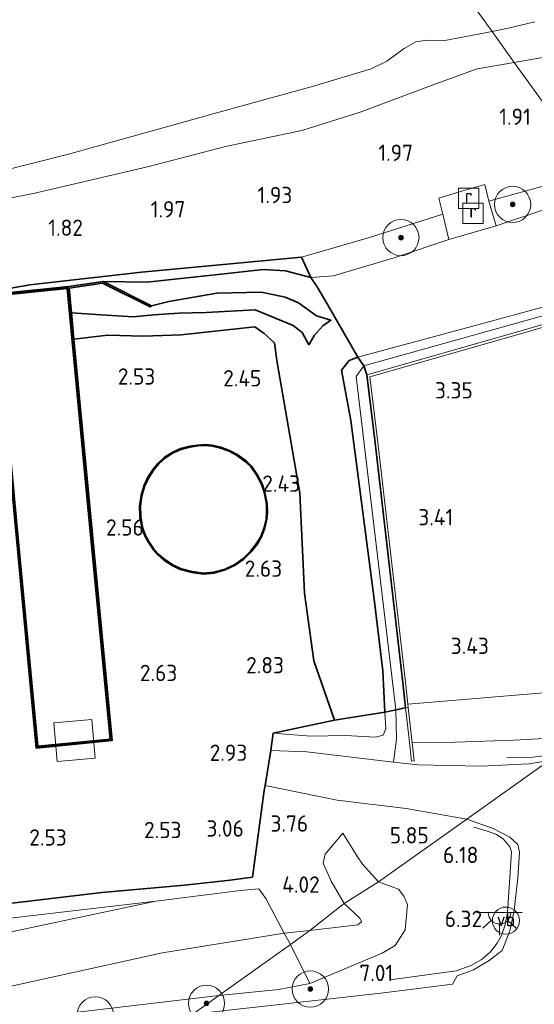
# Model space of a CAD drawing. Extents: x 130905 to 137824, y 412333 to 417928.
# Tile 269 of 313: x 137112 to 137169, y 416397 to 416506. Entities that reach past the tile are written whole.
import ezdxf
from ezdxf.enums import TextEntityAlignment as Align

# ---------------------------------------------------------------- set-up
doc = ezdxf.new("R2010")
doc.units = 0
for name, color, linetype, lineweight in [('B-ME-BV-GELEIDECONSTRUCTIE_GELEIDEBARRIER-G', 210, 'BV-GELEIDEBARRIER', 18), ('B-ME-GR-BOOM-S', 90, 'Continuous', 25), ('B-ME-GR-GRAS-GV', 60, 'Continuous', 13), ('B-ME-GW-OPHOGING_KRUIN-G', 90, 'Continuous', 18), ('B-ME-GW-TALUD_KRUIN-G', 90, 'Continuous', 18), ('B-ME-GW-TALUD_TEEN-G', 90, 'Continuous', 18), ('B-ME-IE-MEUBILAIR_WEGMEUBILAIR-S', 7, 'Continuous', 25), ('B-ME-IE-TERREINAFSCHEIDING_DOORGANG-G', 210, 'Continuous', 18), ('B-ME-IE-TERREINAFSCHEIDING_KUNSTMATIG_HEKWERK-G', 20, 'IE-TERREINAFSCHEIDING-KUNSTMATIG', 18), ('B-ME-IE-TERREINAFSCHEIDING_KUNSTMATIG_MUUR-G', 90, 'IE-TERREINAFSCHEIDING-KUNSTMATIG-DICHT', 18), ('B-ME-IE-TERREINAFSCHEIDING_KUNSTMATIG_MUUR-GV', 90, 'Continuous', 18), ('B-ME-KL-ET_LS_OV_LICHTPUNT-S', 190, 'Continuous', 25), ('B-ME-OB-BEKLEDING_STEEN-GV', 30, 'Continuous', 18), ('B-ME-OB-OEVERVOORZIENING-G', 7, 'Continuous', 18), ('B-ME-OG-BEBOUWING_BASSIN-GV', 7, 'Continuous', 35), ('B-ME-OG-BEBOUWING_LUIFEL-GV', 7, 'Continuous', 18), ('B-ME-OG-BEBOUWING_ZUIVERINGSINSTALLATIE-GV', 7, 'Continuous', 35), ('B-ME-OG-TERREIN_BEDRIJVENTERREIN-GV', 7, 'Continuous', 18), ('B-ME-OG-WATER_RIVIER-GV', 130, 'Continuous', 18), ('B-ME-RI-GWA_RIOOLPUT-S', 30, 'Continuous', 25), ('B-ME-VH-VERHARDING_ASFALT-GV', 252, 'Continuous', 18), ('X-XX-AL-HOOGTELABEL-S', 7, 'Continuous', 25)]:
    doc.layers.add(name, color=color, linetype=linetype, lineweight=lineweight)
doc.styles.add('NLCS-ISO', font='NLCS-ISO.ttf')
doc.styles.add('NLCS-ISO-ANNOTATIVE-T18', font='NLCS-ISO.ttf', dxfattribs={"height": 1.8})
doc.linetypes.add('BV-GELEIDEBARRIER', pattern='A,10,-3,[109,NLCS.SHX,S=1,R=0,X=0,Y=0],-3', length=16)
doc.linetypes.add('IE-TERREINAFSCHEIDING-KUNSTMATIG', pattern='A,4,[82,NLCS.SHX,S=0.75,R=90,X=0,Y=0],4,-2', length=10)
doc.linetypes.add('IE-TERREINAFSCHEIDING-KUNSTMATIG-DICHT', pattern='A,8,-1,[82,NLCS.SHX,S=0.75,R=90,X=0,Y=0],-1', length=10)

# ---------------------------------------------------------------- blocks, each defined once
blk = doc.blocks.new('SAL-HOOGTELABEL-SO')
at = {"color": 0, "linetype": 'ByBlock', "lineweight": -2, "style": 'NLCS-ISO-ANNOTATIVE-T18'}
blk.add_attdef('HOOGTE', text='', height=1.8, dxfattribs=at).set_placement((2.79, 0), align=Align.RIGHT)
blk = doc.blocks.new('SGR-BOOM_01-SO')
at = {"linetype": 'ByBlock', "lineweight": 18}
h = blk.add_hatch(color=0, dxfattribs=at)
h.dxf.hatch_style = 1
edge = h.paths.add_edge_path()
edge.add_arc((0, 0), 0.25, 0, 360)
at = {"color": 0, "linetype": 'ByBlock', "lineweight": 18}
for radius in [2, 0.25]:
    blk.add_circle((0, 0), radius, dxfattribs=at)
blk = doc.blocks.new('SRI-PUT_INSPECTIEPUT_RIOOLPUT-SO')
at = {"color": 0, "linetype": 'ByBlock', "lineweight": 18}
blk.add_lwpolyline([(-1.12, -1.12), (1.12, -1.12), (1.12, 1.12), (-1.12, 1.12)], close=True, dxfattribs=at)
at = {"color": 0, "linetype": 'ByBlock', "lineweight": 18, "style": 'NLCS-ISO'}
blk.add_text('r', height=1.5, dxfattribs=at).set_placement((0, 0.28), align=Align.MIDDLE_CENTER)
blk = doc.blocks.new('SKL-ET_OV_LICHTPUNT-SO')
at = {"color": 0, "linetype": 'ByBlock', "lineweight": 18}
for points in [[(-1.25, 0), (-2.5, 0)], [(1.25, 0), (2.5, 0)], [(-0.92, -0.85), (-1.83, -1.7)], [(0.92, -0.85), (1.83, -1.7)], [(0, -1.25), (0, -2.5)]]:
    blk.add_lwpolyline(points, dxfattribs=at)
blk.add_lwpolyline([(0, 0), (1.25, 0, -1), (-1.25, 0)], format="xyb", close=True, dxfattribs=at)
blk = doc.blocks.new('SIE-WEG_PAAL_VERKEERSBORD-SO')
at = {"color": 0, "linetype": 'ByBlock', "lineweight": 18}
blk.add_circle((0, 0), 1.5, dxfattribs=at)
at = {"color": 0, "linetype": 'ByBlock', "lineweight": 18, "style": 'NLCS-ISO'}
blk.add_text('vb', height=1.5, dxfattribs=at).set_placement((0, 0.13), align=Align.MIDDLE_CENTER)

msp = doc.modelspace()

# ---------------------------------------------------------------- linework, layer by layer
at = {"layer": 'B-ME-BV-GELEIDECONSTRUCTIE_GELEIDEBARRIER-G'}
for points in [[(137171.378, 416424.792, 6.185), (137168.393, 416424.42, 6.135), (137165.54, 416424.365, 6.01)], [(137152.648, 416399.842, 6.71), (137159.924, 416400.867, 6.772), (137161.578, 416401.426, 6.785), (137162.709, 416402.076, 6.772), (137163.696, 416402.911, 6.735), (137164.446, 416403.888, 6.735), (137164.932, 416404.768, 6.735), (137165.307, 416405.821, 6.735), (137165.588, 416407.253, 6.735), (137166.057, 416413.996, 6.548), (137165.852, 416414.548, 6.485), (137165.128, 416415.418, 6.485), (137164.317, 416415.937, 6.41), (137163.366, 416416.276, 6.31), (137161.869, 416416.695, 6.222)]]:
    msp.add_polyline3d(points, dxfattribs=at)
at = {"layer": 'B-ME-GR-GRAS-GV'}
for points in [[(137265.747, 416520.481, 2.071), (137266.74, 416515.527, 2.233), (137261.039, 416514.168, 2.264), (137240.527, 416507.975, 1.944), (137222.813, 416502.833, 1.977), (137198.599, 416495.717, 1.952), (137175.105, 416488.992, 1.87), (137166.343, 416501.09, 1.733), (137179.534, 416503.429, 1.888), (137183.693, 416505.703, 1.895), (137197.208, 416510.59, 1.921), (137215.052, 416515.39, 1.887), (137229.368, 416519.711, 1.915), (137234.813, 416521.56, 1.843), (137241.946, 416524.126, 1.839), (137250.334, 416525.581, 1.808), (137256.513, 416527.778, 1.801), (137259.407, 416528.658, 1.75), (137262.918, 416530.333, 1.869), (137264.251, 416526.519, 1.858)], [(137172.763, 416485.891, 1.947), (137164.336, 416483.077, 1.992), (137163.545, 416485.797, 1.965), (137175.105, 416488.992, 1.87), (137176.594, 416486.934, 1.944)], [(137164.336, 416483.077, 1.992), (137159.128, 416481.554, 1.987), (137158.465, 416484.365, 2.004), (137158.023, 416486.14, 1.947), (137161.052, 416487.031, 1.91), (137163.101, 416487.634, 1.885), (137163.545, 416485.797, 1.965)], [(137160.414, 416471.644, 6.047), (137149.062, 416468.597, 6.072), (137145.678, 416474.451, 3.366), (137144.566, 416476.328, 2.481), (137143.883, 416477.357, 2.249), (137146.374, 416477.539, 2.211), (137153.205, 416479.568, 2.08), (137159.128, 416481.554, 1.987), (137164.336, 416483.077, 1.992), (137172.763, 416485.891, 1.947), (137176.594, 416486.934, 1.944), (137183.185, 416477.827, 6.015)], [(137146.374, 416477.539, 2.211), (137143.883, 416477.357, 2.249), (137142.834, 416479.598, 2.01), (137150.355, 416481.795, 2.036), (137158.465, 416484.365, 2.004), (137159.128, 416481.554, 1.987), (137153.205, 416479.568, 2.08)], [(137166.96, 416471.46, 6.309), (137150.056, 416466.641, 6.321), (137149.714, 416467.621, 6.191), (137149.062, 416468.597, 6.072), (137160.414, 416471.644, 6.047), (137183.185, 416477.827, 6.015), (137183.728, 416477.119, 6.329), (137184.23, 416476.466, 6.309)], [(137159.837, 416426.094, 5.681), (137155.071, 416426.027, 5.473), (137154.634, 416429.923, 3.794), (137154.595, 416430.265, 3.333), (137172.693, 416431.777, 3.335), (137182.476, 416432.76, 3.383), (137174.56, 416427.138, 6.005), (137171.054, 416426.554, 6.1), (137166.354, 416426.305, 5.95)], [(137154.339, 416429.862, 6.196), (137154.725, 416426.418, 6.077), (137154.996, 416424.006, 5.384), (137155.294, 416424.04, 5.434), (137155.071, 416426.027, 5.473), (137159.837, 416426.094, 5.681), (137166.354, 416426.305, 5.95), (137171.054, 416426.554, 6.1), (137174.56, 416427.138, 6.005), (137171.378, 416424.792, 6.185), (137170.217, 416424.055, 6.127), (137168.008, 416423.705, 5.988), (137162.687, 416423.455, 5.778), (137155.711, 416423.573, 5.17), (137153.026, 416423.869, 4.972), (137143.433, 416425.013, 3.951), (137139.451, 416425.173, 3.514), (137139.721, 416427.085, 3.573), (137143.843, 416426.735, 4.011), (137147.703, 416426.818, 4.694), (137151.004, 416426.635, 5.435), (137151.882, 416426.871, 5.738), (137152.173, 416427.544, 5.835), (137152.042, 416429.39, 5.919)], [(137151.882, 416426.871, 5.738), (137151.004, 416426.635, 5.435), (137147.703, 416426.818, 4.694), (137143.843, 416426.735, 4.011), (137139.721, 416427.085, 3.573), (137146.474, 416428.521, 3.683), (137152.042, 416429.39, 5.919), (137152.173, 416427.544, 5.835)], [(137151.597, 416398.391, 6.847), (137130.829, 416396.086, 6.847), (137133.697, 416398.122, 6.753), (137140.33, 416398.808, 6.876), (137143.773, 416399.438, 6.912), (137151.739, 416402.812, 6.676), (137153.205, 416403.648, 6.601), (137154.301, 416405.382, 6.288), (137154.563, 416408.16, 6.038), (137154.149, 416409.093, 6.051), (137153.549, 416409.881, 6.026), (137151.364, 416410.678, 5.613), (137161.123, 416417.597, 5.881), (137164.026, 416416.548, 6.166), (137165.877, 416415.598, 6.316), (137166.748, 416414.795, 6.385), (137166.912, 416413.963, 6.427), (137166.761, 416411.111, 6.538), (137166.353, 416407.511, 6.667), (137165.877, 416405.251, 6.703), (137165.018, 416403.096, 6.688), (137163.596, 416402, 6.691), (137161.852, 416400.959, 6.754), (137160.06, 416400.316, 6.811), (137159.526, 416399.375, 6.814)], [(137151.364, 416410.678, 5.613), (137147.563, 416408.29, 4.788), (137146.119, 416410.738, 4.551), (137145.236, 416412.718, 4.526), (137145.462, 416413.729, 4.513), (137147.401, 416416.057, 4.676), (137149.014, 416413.43, 5.226), (137149.602, 416412.608, 5.426)], [(137151.739, 416402.812, 6.676), (137143.773, 416399.438, 6.912), (137141.647, 416403.768, 5.22), (137143.76, 416405.298, 4.65), (137149.055, 416405.921, 4.876), (137149.484, 416406.266, 4.888), (137149.298, 416406.658, 4.926), (137147.563, 416408.29, 4.788), (137151.364, 416410.678, 5.613), (137153.549, 416409.881, 6.026), (137154.149, 416409.093, 6.051), (137154.563, 416408.16, 6.038), (137154.301, 416405.382, 6.288), (137153.205, 416403.648, 6.601)], [(137149.055, 416405.921, 4.876), (137143.76, 416405.298, 4.65), (137147.563, 416408.29, 4.788), (137149.298, 416406.658, 4.926), (137149.484, 416406.266, 4.888)], [(137033.95, 416386.24, 6.753), (137022.815, 416384.819, 6.725), (137017.571, 416386.86, 5.725), (137029.65, 416388.524, 5.638), (137046.22, 416390.545, 5.613), (137062.737, 416392.795, 5.525), (137084.315, 416395.442, 5.613), (137101.354, 416397.544, 5.55), (137108.874, 416398.77, 5.525), (137127.493, 416402.836, 4.75), (137140.94, 416405.012, 4.65), (137141.647, 416403.768, 5.22), (137133.697, 416398.122, 6.753), (137116.558, 416396.096, 6.772), (137090.842, 416393.158, 6.806), (137058.093, 416389.112, 6.848)], [(137143.76, 416405.298, 4.65), (137141.647, 416403.768, 5.22), (137140.94, 416405.012, 4.65)], [(137140.33, 416398.808, 6.876), (137133.697, 416398.122, 6.753), (137141.647, 416403.768, 5.22), (137143.773, 416399.438, 6.912)], [(136908.713, 416364.577, 7.016), (136892.006, 416361.587, 7.139), (136891.59, 416362.105, 7.128), (136890.923, 416362.934, 7.04), (136900.687, 416364.669, 6.957), (136925.204, 416369.125, 6.927), (136953.771, 416374.117, 6.9), (136981.789, 416378.743, 6.815), (137009.742, 416383.067, 6.77), (137022.815, 416384.819, 6.725), (137033.95, 416386.24, 6.753), (137058.093, 416389.112, 6.848), (137090.842, 416393.158, 6.806), (137116.558, 416396.096, 6.772), (137133.697, 416398.122, 6.753), (137130.829, 416396.086, 6.847), (137107.169, 416393.342, 6.865), (137074.056, 416389.572, 6.855), (137046.829, 416386.271, 6.898), (137017.836, 416382.576, 6.874), (136990.638, 416378.57, 6.873), (136964.157, 416374.454, 6.89), (136934.761, 416369.368, 6.984)]]:
    msp.add_polyline3d(points, close=True, dxfattribs=at)
for points in [[(137106.287, 416485.278, 1.6), (137113.387, 416486.673, 1.612), (137125.978, 416489.639, 1.758), (137134.443, 416491.822, 1.846), (137142.886, 416493.599, 1.808), (137149.326, 416495.611, 1.771), (137157.694, 416498.736, 1.758), (137162.245, 416500.388, 1.771), (137166.343, 416501.09, 1.733), (137175.105, 416488.992, 1.87), (137163.545, 416485.797, 1.965), (137163.101, 416487.634, 1.885), (137161.052, 416487.031, 1.91), (137158.023, 416486.14, 1.947), (137158.465, 416484.365, 2.004), (137150.355, 416481.795, 2.036), (137142.834, 416479.598, 2.01), (137125.161, 416477.968, 2.273), (137112.834, 416476.577, 2.001), (137108.606, 416475.808, 2)], [(137108.349, 416408.042, 3.262), (137120.771, 416409.479, 3.138), (137129.93, 416410.32, 3.264), (137134.956, 416410.863, 3.546), (137137.423, 416411.198, 3.766), (137138.726, 416420.762, 3.696), (137138.846, 416421.315, 3.532), (137146.768, 416419.685, 4.398), (137154.4, 416418.767, 5.271), (137161.123, 416417.597, 5.881), (137151.364, 416410.678, 5.613), (137149.602, 416412.608, 5.426), (137149.014, 416413.43, 5.226), (137147.401, 416416.057, 4.676), (137145.462, 416413.729, 4.513), (137145.236, 416412.718, 4.526), (137146.119, 416410.738, 4.551), (137147.563, 416408.29, 4.788), (137143.76, 416405.298, 4.65), (137140.94, 416405.012, 4.65), (137138.894, 416408.849, 4.14), (137138.117, 416409.919, 3.951), (137136.1, 416409.731, 3.777), (137126.751, 416408.523, 3.597), (137106.187, 416406.132, 3.666)], [(137048.526, 416394.247, 4.696), (137065.37, 416397.95, 4.709), (137077.765, 416399.965, 4.584), (137090.785, 416401.91, 4.509), (137102.927, 416403.484, 4.229), (137126.751, 416408.523, 3.597), (137136.1, 416409.731, 3.777), (137138.117, 416409.919, 3.951), (137138.894, 416408.849, 4.14), (137140.94, 416405.012, 4.65), (137127.493, 416402.836, 4.75), (137108.874, 416398.77, 5.525), (137101.354, 416397.544, 5.55), (137084.315, 416395.442, 5.613)], [(137017.418, 416396.376, 2.859), (137028.19, 416397.705, 2.959), (137034.328, 416397.43, 3.321), (137039.488, 416398.173, 3.501), (137046.088, 416398.878, 3.495), (137048.663, 416399.173, 3.763), (137051.829, 416399.626, 3.52), (137053.453, 416399.87, 3.558), (137068.467, 416401.646, 3.714), (137081.6, 416403.224, 3.572), (137082.213, 416403.23, 3.886), (137083.037, 416403.3, 4.008), (137084.445, 416403.507, 3.826), (137085.326, 416403.617, 3.606), (137106.187, 416406.132, 3.666), (137126.751, 416408.523, 3.597), (137102.927, 416403.484, 4.229), (137090.785, 416401.91, 4.509), (137077.765, 416399.965, 4.584), (137065.37, 416397.95, 4.709), (137048.526, 416394.247, 4.696)]]:
    msp.add_polyline3d(points, dxfattribs=at)
at = {"layer": 'B-ME-GW-OPHOGING_KRUIN-G'}
msp.add_polyline3d([(137183.728, 416477.119, 6.329), (137149.714, 416467.621, 6.191), (137148.886, 416466.447, 6.188), (137153.261, 416429.641, 6.093), (137153.342, 416426.431, 6.093), (137153.026, 416423.869, 4.972)], dxfattribs=at)
at = {"layer": 'B-ME-GW-TALUD_KRUIN-G'}
for points in [[(137356.575, 416555.958, 1.834), (137348.89, 416553.422, 1.842), (137339.547, 416550.946, 1.87), (137324.807, 416546.677, 1.894), (137313.72, 416543.856, 1.85), (137303.653, 416540.837, 1.803), (137293.816, 416537.891, 1.816), (137286.866, 416536.101, 1.76), (137283.432, 416535.363, 1.783), (137279.612, 416535.383, 2.003), (137273.369, 416532.875, 1.995), (137269.136, 416531.407, 2.355), (137262.918, 416530.333, 1.869), (137259.407, 416528.658, 1.75), (137256.513, 416527.778, 1.801), (137250.334, 416525.581, 1.808), (137241.946, 416524.126, 1.839), (137234.813, 416521.56, 1.843), (137229.368, 416519.711, 1.915), (137215.052, 416515.39, 1.887), (137197.208, 416510.59, 1.921), (137183.693, 416505.703, 1.895), (137179.534, 416503.429, 1.888), (137166.343, 416501.09, 1.733)], [(137125.978, 416489.639, 1.758), (137134.443, 416491.822, 1.846), (137142.886, 416493.599, 1.808), (137149.326, 416495.611, 1.771), (137157.694, 416498.736, 1.758), (137162.245, 416500.388, 1.771), (137166.343, 416501.09, 1.733)], [(137125.978, 416489.639, 1.758), (137113.387, 416486.673, 1.612), (137106.287, 416485.278, 1.6), (137103.014, 416484.4, 1.584), (137098.841, 416483.112, 1.707), (137094.419, 416482.043, 1.783), (137089.039, 416480.797, 1.779), (137082.024, 416479.202, 1.76), (137067.091, 416473.564, 1.717), (137055.571, 416470.696, 1.658), (137047.419, 416468.458, 1.589), (137041.271, 416466.187, 1.597), (137036.146, 416464.637, 1.743), (137030.299, 416463.025, 1.842), (137026.114, 416461.925, 1.899), (137024.959, 416461.388, 1.895), (137023.521, 416460.862, 1.875), (137017.321, 416458.874, 1.848), (137010.796, 416457.528, 1.837)], [(137139.721, 416427.085, 3.573), (137143.843, 416426.735, 4.011), (137147.703, 416426.818, 4.694), (137151.004, 416426.635, 5.435), (137151.882, 416426.871, 5.738), (137152.173, 416427.544, 5.835), (137152.042, 416429.39, 5.919), (137151.82, 416433.96, 5.858), (137150.877, 416441.876, 6.155), (137148.287, 416461.577, 6.027), (137147.266, 416467.16, 6.045), (137148.122, 416468.21, 6.068), (137149.062, 416468.597, 6.072), (137160.414, 416471.644, 6.047), (137183.185, 416477.827, 6.015)], [(137126.259, 416474.231, 4.193), (137128.171, 416474.705, 4.156), (137133.49, 416475.646, 4.188), (137138.426, 416475.743, 4.209), (137141.053, 416475.19, 4.233)], [(137146.098, 416472.655, 4.122), (137144.488, 416473.133, 4.035), (137142.499, 416474.588, 4.085), (137141.053, 416475.19, 4.233)], [(137126.52, 416473.242, 4.078), (137124.264, 416473.018, 3.988), (137120.71, 416473.24, 3.988), (137117.421, 416473.456, 3.999)], [(137141.922, 416472.056, 4.222), (137137.743, 416473.813, 4.189), (137132.32, 416473.501, 4.077), (137129.276, 416473.44, 4.152), (137126.52, 416473.242, 4.078)], [(137141.922, 416472.056, 4.222), (137142.922, 416471.317, 4.072), (137143.658, 416469.944, 4.185)], [(137174.56, 416427.138, 6.005), (137171.054, 416426.554, 6.1), (137166.354, 416426.305, 5.95), (137159.837, 416426.094, 5.681), (137155.071, 416426.027, 5.473)], [(137147.401, 416416.057, 4.676), (137149.014, 416413.43, 5.226), (137149.602, 416412.608, 5.426), (137151.364, 416410.678, 5.613)], [(137151.364, 416410.678, 5.613), (137153.549, 416409.881, 6.026), (137154.149, 416409.093, 6.051), (137154.563, 416408.16, 6.038), (137154.301, 416405.382, 6.288), (137153.205, 416403.648, 6.601), (137151.739, 416402.812, 6.676), (137143.773, 416399.438, 6.912)], [(136887.462, 416367.236, 5.212), (136900.261, 416369.577, 5.346), (136917.278, 416372.71, 5.271), (136936.627, 416375.56, 5.396), (136961.609, 416379.737, 5.446), (136978.279, 416382.172, 5.584), (136986.725, 416385.023, 5.121), (137004.694, 416388.018, 4.909), (137025.071, 416391.107, 4.946), (137048.526, 416394.247, 4.696), (137065.37, 416397.95, 4.709), (137077.765, 416399.965, 4.584), (137090.785, 416401.91, 4.509), (137102.927, 416403.484, 4.229), (137126.751, 416408.523, 3.597)], [(137143.773, 416399.438, 6.912), (137140.33, 416398.808, 6.876), (137133.697, 416398.122, 6.753)], [(137022.815, 416384.819, 6.725), (137033.95, 416386.24, 6.753), (137058.093, 416389.112, 6.848), (137090.842, 416393.158, 6.806), (137116.558, 416396.096, 6.772), (137133.697, 416398.122, 6.753)]]:
    msp.add_polyline3d(points, dxfattribs=at)
at = {"layer": 'B-ME-GW-TALUD_TEEN-G'}
for points in [[(137176.594, 416486.934, 1.944), (137172.763, 416485.891, 1.947), (137164.336, 416483.077, 1.992)], [(137164.336, 416483.077, 1.992), (137159.128, 416481.554, 1.987)], [(137159.128, 416481.554, 1.987), (137153.205, 416479.568, 2.08), (137146.374, 416477.539, 2.211), (137143.883, 416477.357, 2.249), (137141.068, 416478.118, 2.185), (137138.621, 416478.266, 2.204), (137133.644, 416477.714, 2.331), (137125.754, 416476.854, 2.422), (137120.942, 416476.93, 2.581)], [(137143.658, 416469.944, 4.185), (137144.284, 416471.004, 4.347), (137145.207, 416472.034, 4.235), (137146.098, 416472.655, 4.122)], [(137140.128, 416468.228, 2.681), (137139.863, 416470.153, 2.756), (137138.721, 416471.192, 2.781), (137137.687, 416471.943, 2.781), (137129.567, 416471.059, 2.714), (137125.378, 416470.906, 2.689), (137121.456, 416471.021, 2.776), (137117.695, 416470.568, 2.803)], [(137140.128, 416468.228, 2.681), (137142.673, 416453.57, 2.795)], [(137146.474, 416428.521, 3.683), (137144.189, 416435.074, 3.183), (137143.19, 416442.532, 3.021), (137142.673, 416453.57, 2.795)], [(137182.476, 416432.76, 3.383), (137172.693, 416431.777, 3.335), (137154.595, 416430.265, 3.333)], [(137146.474, 416428.521, 3.683), (137139.721, 416427.085, 3.573)], [(137147.563, 416408.29, 4.788), (137146.119, 416410.738, 4.551), (137145.236, 416412.718, 4.526), (137145.462, 416413.729, 4.513), (137147.401, 416416.057, 4.676)], [(137126.751, 416408.523, 3.597), (137106.187, 416406.132, 3.666), (137085.326, 416403.617, 3.606), (137084.445, 416403.507, 3.826), (137083.037, 416403.3, 4.008), (137082.213, 416403.23, 3.886), (137081.6, 416403.224, 3.572), (137068.467, 416401.646, 3.714), (137053.453, 416399.87, 3.558), (137051.829, 416399.626, 3.52), (137048.663, 416399.173, 3.763), (137046.088, 416398.878, 3.495), (137039.488, 416398.173, 3.501), (137034.328, 416397.43, 3.321)], [(137143.76, 416405.298, 4.65), (137149.055, 416405.921, 4.876), (137149.484, 416406.266, 4.888), (137149.298, 416406.658, 4.926), (137147.563, 416408.29, 4.788)], [(137017.571, 416386.86, 5.725), (137029.65, 416388.524, 5.638), (137046.22, 416390.545, 5.613), (137062.737, 416392.795, 5.525), (137084.315, 416395.442, 5.613), (137101.354, 416397.544, 5.55), (137108.874, 416398.77, 5.525), (137127.493, 416402.836, 4.75), (137140.94, 416405.012, 4.65), (137143.76, 416405.298, 4.65)]]:
    msp.add_polyline3d(points, dxfattribs=at)
at = {"layer": 'B-ME-IE-TERREINAFSCHEIDING_DOORGANG-G'}
msp.add_polyline3d([(137139.721, 416427.085, 3.573), (137139.451, 416425.173, 3.514), (137138.846, 416421.315, 3.532), (137138.726, 416420.762, 3.696)], dxfattribs=at)
at = {"layer": 'B-ME-IE-TERREINAFSCHEIDING_KUNSTMATIG_HEKWERK-G'}
for points in [[(137175.105, 416488.992, 1.87), (137163.545, 416485.797, 1.965), (137163.101, 416487.634, 1.885), (137161.052, 416487.031, 1.91), (137158.023, 416486.14, 1.947), (137158.465, 416484.365, 2.004), (137150.355, 416481.795, 2.036), (137142.834, 416479.598, 2.01)], [(137164.336, 416483.077, 1.992), (137163.545, 416485.797, 1.965)], [(137159.128, 416481.554, 1.987), (137158.465, 416484.365, 2.004)], [(137149.062, 416468.597, 6.072), (137145.678, 416474.451, 3.366), (137144.566, 416476.328, 2.481), (137143.883, 416477.357, 2.249), (137142.834, 416479.598, 2.01), (137125.161, 416477.968, 2.273), (137112.834, 416476.577, 2.001), (137108.606, 416475.808, 2), (137074.95, 416466.076, 1.87), (137042.75, 416457.329, 2.04), (137029.272, 416453.464, 2.124), (137027.781, 416452.348, 2.031)], [(137149.062, 416468.597, 6.072), (137149.714, 416467.621, 6.191), (137150.056, 416466.641, 6.321)], [(137025.492, 416465.116, 1), (137026.114, 416461.925, 1.899), (137027.781, 416452.348, 2.031), (137032.225, 416420.604, 2.216), (137034.235, 416404.987, 2.513), (137034.773, 416401.354, 2.68), (137035.014, 416398.745, 3.174), (137045.413, 416400.182, 3.37), (137047.64, 416400.245, 3.901), (137050.283, 416400.602, 3.938), (137053.07, 416401.22, 3.582), (137057.699, 416401.994, 3.292), (137068.779, 416403.251, 3.316), (137081.432, 416404.725, 3.195), (137092.432, 416405.883, 3.276), (137101.1, 416407.059, 3.183), (137108.349, 416408.042, 3.262), (137120.771, 416409.479, 3.138), (137129.93, 416410.32, 3.264), (137134.956, 416410.863, 3.546), (137137.423, 416411.198, 3.766), (137138.726, 416420.762, 3.696)], [(137154.634, 416429.923, 3.794), (137154.339, 416429.862, 6.196), (137152.042, 416429.39, 5.919), (137146.474, 416428.521, 3.683)], [(137126.751, 416408.523, 3.597), (137136.1, 416409.731, 3.777), (137138.117, 416409.919, 3.951), (137138.894, 416408.849, 4.14), (137140.94, 416405.012, 4.65), (137141.647, 416403.768, 5.22)], [(137143.773, 416399.438, 6.912), (137141.647, 416403.768, 5.22)]]:
    msp.add_polyline3d(points, dxfattribs=at)
at = {"layer": 'B-ME-IE-TERREINAFSCHEIDING_KUNSTMATIG_MUUR-G'}
for points in [[(137113.631, 416425.55, 4.794), (137111.274, 416450.497, 4.732), (137108.916, 416475.443, 4.669), (137117.054, 416476.257, 4.719), (137119.427, 416451.302, 4.707), (137121.8, 416426.347, 4.694)], [(137132.02, 416444.687, 5.669), (137130.747, 416444.874, 5.619), (137129.458, 416445.193, 5.632), (137128.597, 416445.616, 5.669), (137127.683, 416446.229, 5.594), (137127.056, 416446.778, 5.557), (137126.519, 416447.329, 5.607), (137125.949, 416448.211, 5.644), (137125.537, 416448.964, 5.669), (137125.247, 416449.813, 5.669), (137125.031, 416450.98, 5.707), (137124.999, 416452.121, 5.707), (137125.173, 416453.301, 5.719), (137125.504, 416454.446, 5.644), (137125.922, 416455.297, 5.607), (137126.488, 416456.186, 5.519), (137127.002, 416456.795, 5.432), (137127.753, 416457.49, 5.432), (137128.567, 416458.01, 5.369), (137129.503, 416458.454, 5.319), (137130.516, 416458.709, 5.382), (137131.37, 416458.833, 5.432), (137132.191, 416458.885, 5.394), (137132.966, 416458.812, 5.419), (137133.918, 416458.586, 5.507), (137134.86, 416458.234, 5.482), (137135.694, 416457.801, 5.482), (137136.694, 416457.082, 5.494), (137137.276, 416456.511, 5.544), (137137.899, 416455.618, 5.607), (137138.462, 416454.594, 5.557), (137138.762, 416453.684, 5.557), (137139.017, 416452.37, 5.607), (137139.037, 416451.436, 5.607), (137138.973, 416450.707, 5.607), (137138.759, 416449.768, 5.607), (137138.384, 416448.778, 5.594), (137137.89, 416447.934, 5.607), (137137.233, 416447.13, 5.607), (137136.43, 416446.335, 5.607), (137135.499, 416445.662, 5.607), (137134.411, 416445.147, 5.607), (137133.138, 416444.797, 5.607)]]:
    msp.add_polyline3d(points, close=True, dxfattribs=at)
at = {"layer": 'B-ME-IE-TERREINAFSCHEIDING_KUNSTMATIG_MUUR-GV'}
for points in [[(137120.942, 416476.93, 2.581), (137126.259, 416474.231, 4.193), (137126.143, 416474.12, 4.193), (137120.859, 416476.749, 4.193), (137117.162, 416476.178, 4.193), (137117.421, 416473.456, 3.999), (137117.695, 416470.568, 2.803), (137121.909, 416426.257, 4.694), (137113.541, 416425.441, 4.794), (137109.35, 416469.782, 2.716), (137108.948, 416474.041, 4.307), (137108.815, 416475.452, 4.089), (137108.807, 416475.533, 2.919), (137117.144, 416476.366, 2.269)], [(137111.373, 416450.506, 2.369), (137113.721, 416425.659, 2.369), (137121.691, 416426.437, 2.369), (137119.327, 416451.292, 2.369), (137116.964, 416476.147, 2.369), (137109.025, 416475.353, 2.369)], [(137154.634, 416429.923, 3.794), (137154.339, 416429.862, 6.196), (137154.062, 416432.328, 6.246), (137150.974, 416459.117, 6.321), (137150.056, 416466.641, 6.321), (137166.96, 416471.46, 6.309), (137184.23, 416476.466, 6.309), (137184.312, 416476.178, 3.295), (137167.043, 416471.172, 3.295), (137150.385, 416466.423, 3.295), (137151.272, 416459.152, 3.295), (137154.36, 416432.362, 3.295), (137154.595, 416430.265, 3.333)], [(137132.974, 416458.861, 2.669), (137133.932, 416458.634, 2.669), (137134.881, 416458.28, 2.669), (137135.721, 416457.844, 2.669), (137136.726, 416457.12, 2.669), (137137.315, 416456.543, 2.669), (137137.942, 416455.645, 2.669), (137138.508, 416454.614, 2.669), (137138.81, 416453.696, 2.669), (137139.066, 416452.38, 2.669), (137139.087, 416451.434, 2.669), (137139.022, 416450.699, 2.669), (137138.807, 416449.753, 2.669), (137138.429, 416448.756, 2.669), (137137.931, 416447.906, 2.669), (137137.27, 416447.097, 2.669), (137136.462, 416446.297, 2.669), (137135.524, 416445.619, 2.669), (137134.428, 416445.1, 2.669), (137133.147, 416444.748, 2.669), (137132.018, 416444.637, 2.669), (137130.738, 416444.825, 2.669), (137129.44, 416445.146, 2.669), (137128.572, 416445.572, 2.669), (137127.652, 416446.189, 2.669), (137127.022, 416446.741, 2.669), (137126.479, 416447.298, 2.669), (137125.906, 416448.186, 2.669), (137125.491, 416448.944, 2.669), (137125.198, 416449.8, 2.669), (137124.982, 416450.975, 2.669), (137124.949, 416452.124, 2.669), (137125.124, 416453.312, 2.669), (137125.457, 416454.464, 2.669), (137125.879, 416455.322, 2.669), (137126.448, 416456.216, 2.669), (137126.966, 416456.83, 2.669), (137127.722, 416457.53, 2.669), (137128.543, 416458.054, 2.669), (137129.486, 416458.501, 2.669), (137130.506, 416458.758, 2.669), (137131.364, 416458.883, 2.669), (137132.192, 416458.935, 2.669)], [(137130.757, 416444.923, 2.682), (137132.021, 416444.738, 2.682), (137133.129, 416444.846, 2.682), (137134.394, 416445.194, 2.682), (137135.473, 416445.705, 2.682), (137136.398, 416446.374, 2.682), (137137.196, 416447.164, 2.682), (137137.849, 416447.963, 2.682), (137138.339, 416448.8, 2.682), (137138.711, 416449.782, 2.682), (137138.923, 416450.715, 2.682), (137138.987, 416451.438, 2.682), (137138.967, 416452.365, 2.682), (137138.713, 416453.671, 2.682), (137138.416, 416454.574, 2.682), (137137.857, 416455.592, 2.682), (137137.238, 416456.478, 2.682), (137136.661, 416457.044, 2.682), (137135.668, 416457.758, 2.682), (137134.84, 416458.188, 2.682), (137133.903, 416458.538, 2.682), (137132.957, 416458.762, 2.682), (137132.19, 416458.835, 2.682), (137131.375, 416458.783, 2.682), (137130.525, 416458.66, 2.682), (137129.52, 416458.406, 2.682), (137128.591, 416457.966, 2.682), (137127.784, 416457.45, 2.682), (137127.039, 416456.76, 2.682), (137126.528, 416456.157, 2.682), (137125.966, 416455.273, 2.682), (137125.551, 416454.428, 2.682), (137125.222, 416453.29, 2.682), (137125.049, 416452.118, 2.682), (137125.081, 416450.986, 2.682), (137125.295, 416449.825, 2.682), (137125.583, 416448.985, 2.682), (137125.992, 416448.237, 2.682), (137126.558, 416447.361, 2.682), (137127.091, 416446.814, 2.682), (137127.713, 416446.268, 2.682), (137128.622, 416445.659, 2.682), (137129.475, 416445.241, 2.682)], [(137155.294, 416424.04, 5.434), (137154.996, 416424.006, 5.384), (137154.725, 416426.418, 6.077), (137154.339, 416429.862, 6.196), (137154.634, 416429.923, 3.794), (137155.071, 416426.027, 5.473)]]:
    msp.add_polyline3d(points, close=True, dxfattribs=at)
at = {"layer": 'B-ME-OB-BEKLEDING_STEEN-GV'}
for points in [[(137179.534, 416503.429, 1.888), (137166.343, 416501.09, 1.733), (137163.923, 416504.528, 1), (137165.675, 416504.88, 1), (137168.633, 416505.606, 1)], [(137109.342, 416489.046, 1), (137117.093, 416490.974, 1), (137125.812, 416493.419, 1), (137133.349, 416495.499, 1), (137144.155, 416498.483, 1), (137150.548, 416500.416, 1), (137152.265, 416501.259, 1), (137154.175, 416502.645, 1), (137155.491, 416503.382, 1), (137156.681, 416503.552, 1), (137158.676, 416503.511, 1), (137163.923, 416504.528, 1), (137166.343, 416501.09, 1.733), (137162.245, 416500.388, 1.771), (137157.694, 416498.736, 1.758), (137149.326, 416495.611, 1.771), (137142.886, 416493.599, 1.808), (137134.443, 416491.822, 1.846), (137125.978, 416489.639, 1.758), (137113.387, 416486.673, 1.612), (137106.287, 416485.278, 1.6)]]:
    msp.add_polyline3d(points, dxfattribs=at)
at = {"layer": 'B-ME-OB-OEVERVOORZIENING-G'}
for points in [[(137168.633, 416505.606, 1), (137165.675, 416504.88, 1), (137163.923, 416504.528, 1)], [(137163.923, 416504.528, 1), (137158.676, 416503.511, 1), (137156.681, 416503.552, 1), (137155.491, 416503.382, 1), (137154.175, 416502.645, 1), (137152.265, 416501.259, 1), (137150.548, 416500.416, 1), (137144.155, 416498.483, 1), (137133.349, 416495.499, 1), (137125.812, 416493.419, 1), (137117.093, 416490.974, 1), (137109.342, 416489.046, 1)]]:
    msp.add_polyline3d(points, dxfattribs=at)
at = {"layer": 'B-ME-OG-BEBOUWING_BASSIN-GV'}
for points in [[(137121.691, 416426.437, 2.369), (137113.721, 416425.659, 2.369), (137111.373, 416450.506, 2.369), (137109.025, 416475.353, 2.369), (137116.964, 416476.147, 2.369), (137119.327, 416451.292, 2.369)], [(137133.129, 416444.846, 2.682), (137132.021, 416444.738, 2.682), (137130.757, 416444.923, 2.682), (137129.475, 416445.241, 2.682), (137128.622, 416445.659, 2.682), (137127.713, 416446.268, 2.682), (137127.091, 416446.814, 2.682), (137126.558, 416447.361, 2.682), (137125.992, 416448.237, 2.682), (137125.583, 416448.985, 2.682), (137125.295, 416449.825, 2.682), (137125.081, 416450.986, 2.682), (137125.049, 416452.118, 2.682), (137125.222, 416453.29, 2.682), (137125.551, 416454.428, 2.682), (137125.966, 416455.273, 2.682), (137126.528, 416456.157, 2.682), (137127.039, 416456.76, 2.682), (137127.784, 416457.45, 2.682), (137128.591, 416457.966, 2.682), (137129.52, 416458.406, 2.682), (137130.525, 416458.66, 2.682), (137131.375, 416458.783, 2.682), (137132.19, 416458.835, 2.682), (137132.957, 416458.762, 2.682), (137133.903, 416458.538, 2.682), (137134.84, 416458.188, 2.682), (137135.668, 416457.758, 2.682), (137136.661, 416457.044, 2.682), (137137.238, 416456.478, 2.682), (137137.857, 416455.592, 2.682), (137138.416, 416454.574, 2.682), (137138.713, 416453.671, 2.682), (137138.967, 416452.365, 2.682), (137138.987, 416451.438, 2.682), (137138.923, 416450.715, 2.682), (137138.711, 416449.782, 2.682), (137138.339, 416448.8, 2.682), (137137.849, 416447.963, 2.682), (137137.196, 416447.164, 2.682), (137136.398, 416446.374, 2.682), (137135.473, 416445.705, 2.682), (137134.394, 416445.194, 2.682)]]:
    msp.add_polyline3d(points, close=True, dxfattribs=at)
at = {"layer": 'B-ME-OG-BEBOUWING_LUIFEL-GV'}
msp.add_polyline3d([(137120.039, 416424.312, 7.582), (137115.834, 416423.954, 7.558), (137115.469, 416428.23, 7.145), (137119.676, 416428.589, 7.158)], close=True, dxfattribs=at)
at = {"layer": 'B-ME-OG-BEBOUWING_ZUIVERINGSINSTALLATIE-GV'}
for points in [[(137108.606, 416475.808, 2), (137112.834, 416476.577, 2.001), (137125.161, 416477.968, 2.273), (137142.834, 416479.598, 2.01), (137143.883, 416477.357, 2.249), (137141.068, 416478.118, 2.185), (137138.621, 416478.266, 2.204), (137133.644, 416477.714, 2.331), (137125.754, 416476.854, 2.422), (137120.942, 416476.93, 2.581), (137117.144, 416476.366, 2.269), (137108.807, 416475.533, 2.919)], [(137109.35, 416469.782, 2.716), (137113.541, 416425.441, 4.794), (137121.909, 416426.257, 4.694), (137117.695, 416470.568, 2.803), (137121.456, 416471.021, 2.776), (137125.378, 416470.906, 2.689), (137129.567, 416471.059, 2.714), (137137.687, 416471.943, 2.781), (137138.721, 416471.192, 2.781), (137139.863, 416470.153, 2.756), (137140.128, 416468.228, 2.681), (137142.673, 416453.57, 2.795), (137143.19, 416442.532, 3.021), (137144.189, 416435.074, 3.183), (137146.474, 416428.521, 3.683), (137139.721, 416427.085, 3.573), (137139.451, 416425.173, 3.514), (137138.846, 416421.315, 3.532), (137138.726, 416420.762, 3.696), (137137.423, 416411.198, 3.766), (137134.956, 416410.863, 3.546), (137129.93, 416410.32, 3.264), (137120.771, 416409.479, 3.138), (137108.349, 416408.042, 3.262)]]:
    msp.add_polyline3d(points, dxfattribs=at)
for points in [[(137143.883, 416477.357, 2.249), (137144.566, 416476.328, 2.481), (137145.678, 416474.451, 3.366), (137149.062, 416468.597, 6.072), (137148.122, 416468.21, 6.068), (137147.266, 416467.16, 6.045), (137148.287, 416461.577, 6.027), (137150.877, 416441.876, 6.155), (137151.82, 416433.96, 5.858), (137152.042, 416429.39, 5.919), (137146.474, 416428.521, 3.683), (137144.189, 416435.074, 3.183), (137143.19, 416442.532, 3.021), (137142.673, 416453.57, 2.795), (137140.128, 416468.228, 2.681), (137139.863, 416470.153, 2.756), (137138.721, 416471.192, 2.781), (137137.687, 416471.943, 2.781), (137129.567, 416471.059, 2.714), (137125.378, 416470.906, 2.689), (137121.456, 416471.021, 2.776), (137117.695, 416470.568, 2.803), (137117.421, 416473.456, 3.999), (137120.71, 416473.24, 3.988), (137124.264, 416473.018, 3.988), (137126.52, 416473.242, 4.078), (137129.276, 416473.44, 4.152), (137132.32, 416473.501, 4.077), (137137.743, 416473.813, 4.189), (137141.922, 416472.056, 4.222), (137142.922, 416471.317, 4.072), (137143.658, 416469.944, 4.185), (137144.284, 416471.004, 4.347), (137145.207, 416472.034, 4.235), (137146.098, 416472.655, 4.122), (137144.488, 416473.133, 4.035), (137142.499, 416474.588, 4.085), (137141.053, 416475.19, 4.233), (137138.426, 416475.743, 4.209), (137133.49, 416475.646, 4.188), (137128.171, 416474.705, 4.156), (137126.259, 416474.231, 4.193), (137120.942, 416476.93, 2.581), (137125.754, 416476.854, 2.422), (137133.644, 416477.714, 2.331), (137138.621, 416478.266, 2.204), (137141.068, 416478.118, 2.185)], [(137120.859, 416476.749, 4.193), (137126.143, 416474.12, 4.193), (137126.259, 416474.231, 4.193), (137128.171, 416474.705, 4.156), (137133.49, 416475.646, 4.188), (137138.426, 416475.743, 4.209), (137141.053, 416475.19, 4.233), (137142.499, 416474.588, 4.085), (137144.488, 416473.133, 4.035), (137146.098, 416472.655, 4.122), (137145.207, 416472.034, 4.235), (137144.284, 416471.004, 4.347), (137143.658, 416469.944, 4.185), (137142.922, 416471.317, 4.072), (137141.922, 416472.056, 4.222), (137137.743, 416473.813, 4.189), (137132.32, 416473.501, 4.077), (137129.276, 416473.44, 4.152), (137126.52, 416473.242, 4.078), (137124.264, 416473.018, 3.988), (137120.71, 416473.24, 3.988), (137117.421, 416473.456, 3.999), (137117.162, 416476.178, 4.193)], [(137154.339, 416429.862, 6.196), (137152.042, 416429.39, 5.919), (137151.82, 416433.96, 5.858), (137150.877, 416441.876, 6.155), (137148.287, 416461.577, 6.027), (137147.266, 416467.16, 6.045), (137148.122, 416468.21, 6.068), (137149.062, 416468.597, 6.072), (137149.714, 416467.621, 6.191), (137150.056, 416466.641, 6.321), (137150.974, 416459.117, 6.321), (137154.062, 416432.328, 6.246)], [(137130.738, 416444.825, 2.669), (137132.018, 416444.637, 2.669), (137133.147, 416444.748, 2.669), (137134.428, 416445.1, 2.669), (137135.524, 416445.619, 2.669), (137136.462, 416446.297, 2.669), (137137.27, 416447.097, 2.669), (137137.931, 416447.906, 2.669), (137138.429, 416448.756, 2.669), (137138.807, 416449.753, 2.669), (137139.022, 416450.699, 2.669), (137139.087, 416451.434, 2.669), (137139.066, 416452.38, 2.669), (137138.81, 416453.696, 2.669), (137138.508, 416454.614, 2.669), (137137.942, 416455.645, 2.669), (137137.315, 416456.543, 2.669), (137136.726, 416457.12, 2.669), (137135.721, 416457.844, 2.669), (137134.881, 416458.28, 2.669), (137133.932, 416458.634, 2.669), (137132.974, 416458.861, 2.669), (137132.192, 416458.935, 2.669), (137131.364, 416458.883, 2.669), (137130.506, 416458.758, 2.669), (137129.486, 416458.501, 2.669), (137128.543, 416458.054, 2.669), (137127.722, 416457.53, 2.669), (137126.966, 416456.83, 2.669), (137126.448, 416456.216, 2.669), (137125.879, 416455.322, 2.669), (137125.457, 416454.464, 2.669), (137125.124, 416453.312, 2.669), (137124.949, 416452.124, 2.669), (137124.982, 416450.975, 2.669), (137125.198, 416449.8, 2.669), (137125.491, 416448.944, 2.669), (137125.906, 416448.186, 2.669), (137126.479, 416447.298, 2.669), (137127.022, 416446.741, 2.669), (137127.652, 416446.189, 2.669), (137128.572, 416445.572, 2.669), (137129.44, 416445.146, 2.669)]]:
    msp.add_polyline3d(points, close=True, dxfattribs=at)
at = {"layer": 'B-ME-OG-TERREIN_BEDRIJVENTERREIN-GV'}
msp.add_polyline3d([(137196.694, 416475.397, 3.295), (137204.488, 416448.39, 3.378), (137182.476, 416432.76, 3.383), (137172.693, 416431.777, 3.335), (137154.595, 416430.265, 3.333), (137154.36, 416432.362, 3.295), (137151.272, 416459.152, 3.295), (137150.385, 416466.423, 3.295), (137167.043, 416471.172, 3.295), (137184.312, 416476.178, 3.295)], close=True, dxfattribs=at)
at = {"layer": 'B-ME-OG-WATER_RIVIER-GV'}
for points in [[(136903.664, 416863.028, 1), (137163.923, 416504.528, 1), (137158.676, 416503.511, 1), (137156.681, 416503.552, 1), (137155.491, 416503.382, 1), (137154.175, 416502.645, 1), (137152.265, 416501.259, 1), (137150.548, 416500.416, 1), (137144.155, 416498.483, 1), (137133.349, 416495.499, 1), (137125.812, 416493.419, 1), (137117.093, 416490.974, 1), (137109.342, 416489.046, 1)], [(137168.633, 416505.606, 1), (137165.675, 416504.88, 1), (137163.923, 416504.528, 1), (136903.664, 416863.028, 1)]]:
    msp.add_polyline3d(points, dxfattribs=at)
at = {"layer": 'B-ME-VH-VERHARDING_ASFALT-GV'}
msp.add_polyline3d([(137155.711, 416423.573, 5.17), (137162.687, 416423.455, 5.778), (137168.008, 416423.705, 5.988), (137170.217, 416424.055, 6.127), (137161.123, 416417.597, 5.881), (137154.4, 416418.767, 5.271), (137146.768, 416419.685, 4.398), (137138.846, 416421.315, 3.532), (137139.451, 416425.173, 3.514), (137143.433, 416425.013, 3.951), (137153.026, 416423.869, 4.972)], close=True, dxfattribs=at)
msp.add_polyline3d([(137184.483, 416395.339, 6.72), (137158.457, 416392.37, 6.845), (137151.528, 416391.744, 6.793), (137134.102, 416389.671, 6.781), (137119.811, 416388.262, 6.821), (137124.844, 416391.836, 6.833), (137130.829, 416396.086, 6.847), (137151.597, 416398.391, 6.847), (137159.526, 416399.375, 6.814), (137160.06, 416400.316, 6.811), (137161.852, 416400.959, 6.754), (137163.596, 416402, 6.691), (137165.018, 416403.096, 6.688), (137165.877, 416405.251, 6.703), (137166.353, 416407.511, 6.667), (137166.761, 416411.111, 6.538), (137166.912, 416413.963, 6.427), (137166.748, 416414.795, 6.385), (137165.877, 416415.598, 6.316), (137164.026, 416416.548, 6.166), (137161.123, 416417.597, 5.881), (137170.217, 416424.055, 6.127)], dxfattribs=at)

# ---------------------------------------------------------------- block references
at = {"layer": 'B-ME-GR-BOOM-S'}
for p in [(137166.173, 416485.437, 1.829), (137153.829, 416481.776, 2.003), (137143.821, 416398.842, 6.672), (137132.348, 416397.264, 6.747), (137120.06, 416395.976, 6.697)]:
    msp.add_blockref('SGR-BOOM_01-SO', p, dxfattribs=at)
at = {"layer": 'B-ME-IE-MEUBILAIR_WEGMEUBILAIR-S'}
msp.add_blockref('SIE-WEG_PAAL_VERKEERSBORD-SO', (137165.429, 416406.39, 6.788), dxfattribs=at)
at = {"layer": 'B-ME-KL-ET_LS_OV_LICHTPUNT-S'}
msp.add_blockref('SKL-ET_OV_LICHTPUNT-SO', (137164.714, 416407.271, 6.916), dxfattribs=at)
at = {"layer": 'B-ME-RI-GWA_RIOOLPUT-S'}
for p in [(137161.318, 416486.103, 1.918), (137161.807, 416484.445, 1.934)]:
    msp.add_blockref('SRI-PUT_INSPECTIEPUT_RIOOLPUT-SO', p, dxfattribs=at)
at = {"layer": 'X-XX-AL-HOOGTELABEL-S'}
for p, values in [((137165.391, 416494.215, 1.908), {'HOOGTE': '1.91'}), ((137152.374, 416490.239, 1.97), {'HOOGTE': '1.97'}), ((137139.035, 416485.574, 1.932), {'HOOGTE': '1.93'}), ((137127.22, 416484.003, 1.97), {'HOOGTE': '1.97'}), ((137115.908, 416481.966, 1.82), {'HOOGTE': '1.82'}), ((137123.898, 416465.547, 2.532), {'HOOGTE': '2.53'}), ((137135.62, 416465.352, 2.445), {'HOOGTE': '2.45'}), ((137158.975, 416464.017, 3.345), {'HOOGTE': '3.35'}), ((137139.897, 416453.721, 2.432), {'HOOGTE': '2.43'}), ((137156.824, 416450.019, 3.414), {'HOOGTE': '3.41'}), ((137122.631, 416448.886, 2.558), {'HOOGTE': '2.56'}), ((137137.914, 416444.34, 2.632), {'HOOGTE': '2.63'}), ((137160.757, 416435.817, 3.432), {'HOOGTE': '3.43'}), ((137138.117, 416433.682, 2.832), {'HOOGTE': '2.83'}), ((137126.328, 416432.829, 2.632), {'HOOGTE': '2.63'}), ((137134.063, 416424.024, 2.932), {'HOOGTE': '2.93'}), ((137140.792, 416416.209, 3.758), {'HOOGTE': '3.76'}), ((137126.793, 416415.493, 2.532), {'HOOGTE': '2.53'}), ((137133.686, 416415.66, 3.058), {'HOOGTE': '3.06'}), ((137154.111, 416414.909, 5.845), {'HOOGTE': '5.85'}), ((137114.115, 416414.67, 2.532), {'HOOGTE': '2.53'}), ((137159.598, 416412.743, 6.182), {'HOOGTE': '6.18'}), ((137142.068, 416409.476, 4.02), {'HOOGTE': '4.02'}), ((137160.012, 416405.685, 6.32), {'HOOGTE': '6.32'}), ((137150.192, 416399.718, 7.008), {'HOOGTE': '7.01'})]:
    msp.add_blockref('SAL-HOOGTELABEL-SO', p, dxfattribs=at).add_auto_attribs(values)

doc.saveas('drawing.dxf')
